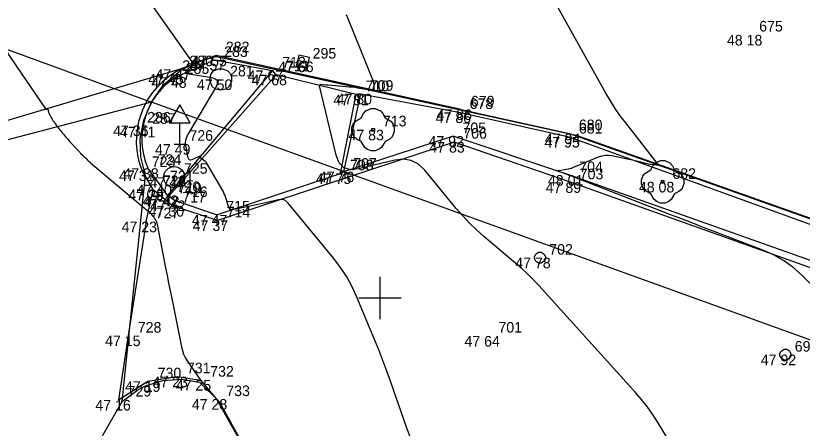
# Model space of a CAD drawing. Extents: x -702257 to -701487, y -1009871 to -1008841.
# Drawn here: x -701633.6 to -701615.02, y -1009053.08 to -1009043.34 of the extents above; entities that cross this region are included whole.
import ezdxf

# ---------------------------------------------------------------- set-up
doc = ezdxf.new("R2010")
doc.units = 0
for name, color, linetype in [('Ex_Major Contours', 7, 'Continuous'), ('Ex_Minor Contours', 7, 'Continuous'), ('Z_body', 7, 'Continuous'), ('Z_body_cisla', 7, 'Continuous'), ('Z_body_vysky_redukovane', 7, 'Continuous'), ('Z_chodnik', 7, 'Continuous'), ('Z_dopravni_znacky', 7, 'Continuous'), ('Z_hektometricka_sit', 7, 'Continuous'), ('Z_katastr_hranice', 7, 'Continuous'), ('Z_komunikace', 7, 'Continuous'), ('Z_kos', 7, 'Continuous'), ('Z_obruba', 7, 'Continuous'), ('Z_rozhranni', 7, 'Continuous'), ('Z_site_kanalizace_znaky', 7, 'Continuous'), ('Z_site_vodovod_znaky', 7, 'Continuous'), ('Z_zelen_jednotliva', 7, 'Continuous')]:
    doc.layers.add(name, color=color, linetype=linetype)

# ---------------------------------------------------------------- blocks, each defined once
blk = doc.blocks.new('POINT_DISPLAY')
blk.add_line((0, 0), (0, 0))
blk = doc.blocks.new('Z614')
for p, q in [((-0.13, 0.03), (-0.1, 0.08)), ((-0.13, -0.03), (-0.13, 0.03)), ((-0.1, 0.08), (-0.08, 0.1)), ((-0.08, 0.1), (-0.03, 0.13)), ((-0.03, 0.13), (0.03, 0.13)), ((0.03, 0.13), (0.08, 0.1)), ((0.08, 0.1), (0.1, 0.08)), ((0.1, 0.08), (0.13, 0.03)), ((0.13, 0.03), (0.13, -0.03)), ((-0.1, -0.08), (-0.13, -0.03)), ((-0.08, -0.1), (-0.1, -0.08)), ((-0.03, -0.13), (-0.08, -0.1)), ((0.03, -0.13), (-0.03, -0.13)), ((0.08, -0.1), (0.03, -0.13)), ((0.1, -0.08), (0.08, -0.1)), ((0.13, -0.03), (0.1, -0.08))]:
    blk.add_line(p, q)
blk = doc.blocks.new('Z24')
for p, q in [((-0.28, 0.28), (-0.23, 0.38)), ((-0.23, 0.38), (-0.17, 0.45)), ((-0.17, 0.45), (-0.05, 0.5)), ((-0.05, 0.5), (0.05, 0.5)), ((0.05, 0.5), (0.17, 0.45)), ((0.17, 0.45), (0.23, 0.38)), ((0.23, 0.38), (0.28, 0.28)), ((-0.47, 0.13), (-0.42, 0.2)), ((-0.42, 0.2), (-0.28, 0.28)), ((0.28, 0.28), (0.42, 0.2)), ((0.42, 0.2), (0.47, 0.13)), ((-0.5, 0.05), (-0.47, 0.13)), ((-0.5, -0.05), (-0.5, 0.05)), ((-0.03, -0.03), (-0.03, 0.03)), ((-0.03, 0.03), (0.03, 0.03)), ((0.03, 0.03), (0.03, -0.03)), ((0.47, 0.13), (0.5, 0.05)), ((0.5, 0.05), (0.5, -0.05)), ((-0.45, -0.17), (-0.5, -0.05)), ((-0.38, -0.23), (-0.45, -0.17)), ((0.03, -0.03), (-0.03, -0.03)), ((0.45, -0.17), (0.38, -0.23)), ((0.5, -0.05), (0.45, -0.17)), ((-0.28, -0.28), (-0.38, -0.23)), ((-0.2, -0.42), (-0.28, -0.28)), ((0.28, -0.28), (0.2, -0.42)), ((0.38, -0.23), (0.28, -0.28)), ((-0.13, -0.47), (-0.2, -0.42)), ((-0.05, -0.5), (-0.13, -0.47)), ((0.05, -0.5), (-0.05, -0.5)), ((0.13, -0.47), (0.05, -0.5)), ((0.2, -0.42), (0.13, -0.47))]:
    blk.add_line(p, q)
blk = doc.blocks.new('Z10001')
blk.add_circle((0, 0), 0.25)
blk = doc.blocks.new('Z527')
for p, q in [((0, 0.93), (-0.25, 0.5)), ((0.25, 0.5), (0, 0.93)), ((-0.25, 0.5), (0.25, 0.5)), ((0, 0), (0, 0.5)), ((-0.13, 0), (0.13, 0))]:
    blk.add_line(p, q)
blk = doc.blocks.new('Z620')
for p, q in [((-0.23, 0.13), (-0.17, 0.2)), ((-0.17, 0.2), (-0.05, 0.25)), ((-0.05, 0.25), (0.05, 0.25)), ((0.05, 0.25), (0.17, 0.2)), ((0.17, 0.2), (0.23, 0.13)), ((-0.25, 0.05), (-0.23, 0.13)), ((-0.25, -0.05), (-0.25, 0.05)), ((0.23, 0.13), (0.25, 0.05)), ((0.25, 0.05), (0.25, -0.05)), ((-0.2, -0.17), (-0.25, -0.05)), ((-0.13, -0.23), (-0.2, -0.17)), ((0.2, -0.17), (0.13, -0.23)), ((0.25, -0.05), (0.2, -0.17)), ((-0.05, -0.25), (-0.13, -0.23)), ((0.05, -0.25), (-0.05, -0.25)), ((0.13, -0.23), (0.05, -0.25))]:
    blk.add_line(p, q)
blk = doc.blocks.new('Z46260')
for p, q in [((0.13, 0.13), (-0.13, 0.13)), ((-0.13, 0.13), (-0.13, -0.13)), ((0.13, 0), (-0.13, 0)), ((0.13, -0.13), (0.13, 0.13)), ((-0.13, -0.13), (0.13, -0.13))]:
    blk.add_line(p, q)

msp = doc.modelspace()

# ---------------------------------------------------------------- linework, layer by layer
at = {"layer": 'Ex_Major Contours'}
msp.add_lwpolyline([(-701614.251, -1009050.225), (-701615.044, -1009049.459), (-701615.249, -1009049.278), (-701615.469, -1009049.121), (-701615.705, -1009048.987), (-701615.954, -1009048.877), (-701617.065, -1009048.447), (-701617.336, -1009048.343), (-701617.607, -1009048.238), (-701617.878, -1009048.133), (-701618.149, -1009048.028), (-701620.471, -1009047.129), (-701620.49, -1009047.122), (-701620.509, -1009047.114), (-701620.528, -1009047.107), (-701620.547, -1009047.1), (-701620.624, -1009047.071), (-701620.662, -1009047.057), (-701620.7, -1009047.042), (-701620.778, -1009047.013), (-701620.792, -1009047.006), (-701620.797, -1009047), (-701620.791, -1009046.995), (-701620.776, -1009046.991), (-701620.589, -1009046.962), (-701620.552, -1009046.955), (-701620.515, -1009046.946), (-701620.478, -1009046.934), (-701620.442, -1009046.921), (-701619.834, -1009046.671), (-701619.756, -1009046.645), (-701619.678, -1009046.632), (-701619.598, -1009046.631), (-701619.518, -1009046.641), (-701619.122, -1009046.724), (-701619.076, -1009046.734), (-701619.03, -1009046.744), (-701618.984, -1009046.755), (-701618.939, -1009046.766), (-701618.728, -1009046.819), (-701618.696, -1009046.827), (-701618.665, -1009046.833), (-701618.633, -1009046.839), (-701618.601, -1009046.843), (-701618.474, -1009046.859), (-701618.448, -1009046.859), (-701618.436, -1009046.852), (-701618.436, -1009046.838), (-701618.45, -1009046.816), (-701619.194, -1009045.87), (-701619.321, -1009045.701), (-701619.441, -1009045.528), (-701619.555, -1009045.351), (-701619.661, -1009045.168), (-701621.131, -1009042.535)], dxfattribs=at)
at = {"layer": 'Ex_Minor Contours'}
for points in [[(-701624.276, -1009053.309), (-701624.374, -1009053.05), (-701624.746, -1009051.989), (-701624.837, -1009051.735), (-701624.931, -1009051.482), (-701625.029, -1009051.231), (-701625.131, -1009050.981), (-701625.543, -1009049.983), (-701625.654, -1009049.739), (-701625.783, -1009049.505), (-701625.929, -1009049.281), (-701626.092, -1009049.068), (-701627.165, -1009047.763), (-701627.216, -1009047.715), (-701627.273, -1009047.685), (-701627.336, -1009047.675), (-701627.406, -1009047.683), (-701627.698, -1009047.754), (-701627.772, -1009047.772), (-701627.845, -1009047.789), (-701627.918, -1009047.805), (-701627.992, -1009047.821), (-701628.452, -1009047.916), (-701628.495, -1009047.918), (-701628.53, -1009047.907), (-701628.556, -1009047.882), (-701628.574, -1009047.843), (-701628.63, -1009047.659), (-701628.646, -1009047.614), (-701628.664, -1009047.569), (-701628.684, -1009047.526), (-701628.707, -1009047.484), (-701629.097, -1009046.812), (-701629.105, -1009046.8), (-701629.114, -1009046.788), (-701629.124, -1009046.778), (-701629.136, -1009046.769), (-701629.203, -1009046.721), (-701629.214, -1009046.713), (-701629.224, -1009046.707), (-701629.226, -1009046.705), (-701629.228, -1009046.702), (-701629.229, -1009046.7), (-701629.229, -1009046.697), (-701629.227, -1009046.653), (-701629.228, -1009046.646), (-701629.23, -1009046.642), (-701629.235, -1009046.641), (-701629.242, -1009046.643), (-701629.441, -1009046.738), (-701629.473, -1009046.748), (-701629.498, -1009046.744), (-701629.516, -1009046.726), (-701629.527, -1009046.694), (-701629.584, -1009046.398), (-701629.591, -1009046.337), (-701629.586, -1009046.277), (-701629.57, -1009046.22), (-701629.544, -1009046.164), (-701628.871, -1009045.027), (-701628.836, -1009044.943), (-701628.841, -1009044.878), (-701628.888, -1009044.832), (-701628.974, -1009044.805), (-701629.564, -1009044.708), (-701629.585, -1009044.701), (-701629.596, -1009044.691), (-701629.595, -1009044.676), (-701629.583, -1009044.658), (-701629.492, -1009044.552), (-701629.484, -1009044.543), (-701629.476, -1009044.535), (-701629.467, -1009044.528), (-701629.458, -1009044.521), (-701629.42, -1009044.494), (-701629.413, -1009044.486), (-701629.409, -1009044.479), (-701629.41, -1009044.47), (-701629.415, -1009044.461), (-701631.151, -1009041.983)], [(-701634.4, -1009043.355), (-701632.9, -1009045.533), (-701632.896, -1009045.538), (-701632.891, -1009045.542), (-701632.886, -1009045.545), (-701632.879, -1009045.546), (-701632.846, -1009045.553), (-701632.843, -1009045.554), (-701632.841, -1009045.556), (-701632.84, -1009045.558), (-701632.84, -1009045.56), (-701632.839, -1009045.574), (-701632.838, -1009045.58), (-701632.837, -1009045.583), (-701632.832, -1009045.603), (-701632.83, -1009045.61), (-701632.829, -1009045.613), (-701632.822, -1009045.633), (-701632.818, -1009045.642), (-701632.815, -1009045.651), (-701632.803, -1009045.674), (-701632.798, -1009045.685), (-701632.793, -1009045.696), (-701632.777, -1009045.723), (-701632.77, -1009045.736), (-701632.763, -1009045.749), (-701632.743, -1009045.781), (-701632.734, -1009045.795), (-701632.724, -1009045.81), (-701632.699, -1009045.846), (-701632.688, -1009045.863), (-701632.676, -1009045.88), (-701632.646, -1009045.921), (-701632.639, -1009045.931), (-701632.632, -1009045.94), (-701632.625, -1009045.949), (-701632.618, -1009045.959), (-701632.569, -1009046.022), (-701632.561, -1009046.032), (-701632.542, -1009046.056), (-701632.504, -1009046.102), (-701632.491, -1009046.119), (-701632.477, -1009046.135), (-701632.427, -1009046.194), (-701632.416, -1009046.207), (-701632.405, -1009046.219), (-701632.395, -1009046.232), (-701632.384, -1009046.244), (-701632.335, -1009046.299), (-701632.323, -1009046.313), (-701632.311, -1009046.326), (-701632.299, -1009046.339), (-701632.287, -1009046.352), (-701632.234, -1009046.41), (-701632.221, -1009046.424), (-701632.209, -1009046.437), (-701632.196, -1009046.451), (-701632.183, -1009046.465), (-701632.127, -1009046.523), (-701632.113, -1009046.538), (-701632.1, -1009046.552), (-701632.086, -1009046.566), (-701632.072, -1009046.58), (-701632.014, -1009046.639), (-701632, -1009046.653), (-701631.986, -1009046.668), (-701631.971, -1009046.682), (-701631.957, -1009046.696), (-701631.898, -1009046.754), (-701631.884, -1009046.768), (-701631.869, -1009046.782), (-701631.853, -1009046.796), (-701631.838, -1009046.809), (-701630.563, -1009047.882), (-701630.554, -1009047.89), (-701630.545, -1009047.897), (-701630.535, -1009047.904), (-701630.525, -1009047.911), (-701630.486, -1009047.937), (-701630.477, -1009047.944), (-701630.468, -1009047.951), (-701630.459, -1009047.959), (-701630.451, -1009047.968), (-701630.362, -1009048.072), (-701630.353, -1009048.083), (-701630.344, -1009048.095), (-701630.335, -1009048.107), (-701630.327, -1009048.12), (-701630.296, -1009048.17), (-701630.288, -1009048.183), (-701630.282, -1009048.197), (-701630.278, -1009048.211), (-701630.274, -1009048.225), (-701630.063, -1009049.289), (-701630.027, -1009049.471), (-701629.991, -1009049.654), (-701629.954, -1009049.836), (-701629.918, -1009050.018), (-701629.69, -1009051.153), (-701629.668, -1009051.241), (-701629.637, -1009051.326), (-701629.598, -1009051.407), (-701629.551, -1009051.485), (-701629.24, -1009051.94)], [(-701617.943, -1009053.744), (-701618.442, -1009052.927), (-701618.559, -1009052.745), (-701618.684, -1009052.568), (-701618.817, -1009052.398), (-701618.959, -1009052.234), (-701621.165, -1009049.792), (-701621.324, -1009049.622), (-701621.488, -1009049.458), (-701621.658, -1009049.3), (-701621.833, -1009049.147), (-701622.545, -1009048.548), (-701622.719, -1009048.394), (-701622.885, -1009048.233), (-701623.044, -1009048.065), (-701623.196, -1009047.889), (-701623.943, -1009046.981), (-701624.092, -1009046.839), (-701624.259, -1009046.753), (-701624.445, -1009046.722), (-701624.649, -1009046.746), (-701625.503, -1009046.955), (-701625.696, -1009046.974), (-701625.849, -1009046.927), (-701625.961, -1009046.813), (-701626.033, -1009046.633), (-701626.43, -1009044.992), (-701626.431, -1009044.988), (-701626.43, -1009044.984), (-701626.429, -1009044.98), (-701626.426, -1009044.976), (-701626.415, -1009044.963), (-701626.411, -1009044.96), (-701626.408, -1009044.958), (-701626.404, -1009044.957), (-701626.4, -1009044.956), (-701626.279, -1009044.967), (-701626.241, -1009044.97), (-701626.223, -1009044.972), (-701625.795, -1009045.006), (-701625.729, -1009045.013), (-701625.662, -1009045.02), (-701625.596, -1009045.028), (-701625.53, -1009045.038), (-701625.177, -1009045.093), (-701625.158, -1009045.093), (-701625.145, -1009045.087), (-701625.138, -1009045.075), (-701625.135, -1009045.057), (-701625.136, -1009044.971), (-701625.138, -1009044.95), (-701625.141, -1009044.929), (-701625.146, -1009044.909), (-701625.153, -1009044.889), (-701625.754, -1009043.407), (-701625.791, -1009043.317)]]:
    msp.add_lwpolyline(points, dxfattribs=at)
at = {"layer": 'Z_chodnik'}
for p, q in [((-701627.45, -1009044.73), (-701629.99, -1009047.6)), ((-701625.93, -1009047.06), (-701625.56, -1009045.2))]:
    msp.add_line(p, q, dxfattribs=at)
at = {"layer": 'Z_hektometricka_sit'}
for p, q in [((-701625, -1009049.5), (-701625, -1009050.5)), ((-701625, -1009049.5), (-701625, -1009050.5)), ((-701625.5, -1009050), (-701624.5, -1009050)), ((-701625.5, -1009050), (-701624.5, -1009050))]:
    msp.add_line(p, q, dxfattribs=at)
at = {"layer": 'Z_katastr_hranice'}
for p, q in [((-701642.34, -1009041), (-701630.4, -1009045.38)), ((-701629.306, -1009044.42), (-701628.86, -1009044.3)), ((-701628.86, -1009044.3), (-701620.36, -1009046.16)), ((-701629.715, -1009044.633), (-701629.306, -1009044.42)), ((-701630.069, -1009044.929), (-701629.715, -1009044.633)), ((-701630.4, -1009045.38), (-701630.136, -1009045.002)), ((-701630.136, -1009045.002), (-701630.069, -1009044.929)), ((-701630.4, -1009045.38), (-701639.73, -1009047.82)), ((-701630.578, -1009045.8), (-701630.4, -1009045.38)), ((-701580.79, -1009063.28), (-701630.4, -1009045.38)), ((-701630.661, -1009046.248), (-701630.578, -1009045.8)), ((-701620.36, -1009046.16), (-701586.21, -1009058.27)), ((-701630.648, -1009046.667), (-701630.661, -1009046.248)), ((-701630.54, -1009047.11), (-701630.648, -1009046.667)), ((-701631.09, -1009052.45), (-701630.54, -1009047.11)), ((-701630.125, -1009051.952), (-701629.69, -1009051.921)), ((-701629.69, -1009051.921), (-701629.26, -1009051.99)), ((-701630.744, -1009052.186), (-701630.541, -1009052.081)), ((-701630.541, -1009052.081), (-701630.125, -1009051.952)), ((-701629.26, -1009051.99), (-701628.8, -1009052.45)), ((-701631.09, -1009052.45), (-701630.744, -1009052.186)), ((-701631.71, -1009053.53), (-701631.09, -1009052.45)), ((-701628.8, -1009052.45), (-701626.36, -1009056.83))]:
    msp.add_line(p, q, dxfattribs=at)
at = {"layer": 'Z_komunikace'}
for p, q in [((-701628.87, -1009044.28), (-701629.72, -1009044.6)), ((-701623.08, -1009045.55), (-701628.87, -1009044.28)), ((-701629.72, -1009044.6), (-701629.89, -1009044.71)), ((-701623.08, -1009045.55), (-701620.52, -1009046.12)), ((-701620.52, -1009046.12), (-701614.19, -1009048.36)), ((-701623.25, -1009046.32), (-701628.84, -1009048.17)), ((-701620.5, -1009047.27), (-701623.25, -1009046.32)), ((-701630.36, -1009047.44), (-701630.62, -1009046.99)), ((-701612.68, -1009050.06), (-701620.5, -1009047.27)), ((-701630.36, -1009047.45), (-701630.36, -1009047.44)), ((-701629.9, -1009047.83), (-701630.36, -1009047.45)), ((-701628.84, -1009048.17), (-701629.9, -1009047.83)), ((-701630.48, -1009051.97), (-701629.79, -1009051.86)), ((-701629.79, -1009051.86), (-701629.24, -1009051.94)), ((-701631.18, -1009052.41), (-701630.48, -1009051.97)), ((-701629.24, -1009051.94), (-701628.86, -1009052.39)), ((-701628.86, -1009052.39), (-701626.34, -1009056.82))]:
    msp.add_line(p, q, dxfattribs=at)
msp.add_ellipse((-701628.874, -1009046.294), major_axis=(1.556, -1.06), ratio=0.998145, start_param=2.738663, end_param=4.119765, dxfattribs=at)
at = {"layer": 'Z_obruba'}
for p, q in [((-701629.82, -1009044.79), (-701628.91, -1009044.38)), ((-701628.91, -1009044.38), (-701627.54, -1009044.63)), ((-701627.54, -1009044.63), (-701630.02, -1009047.58)), ((-701627.45, -1009044.73), (-701627.54, -1009044.63)), ((-701625.56, -1009045.2), (-701627.45, -1009044.73)), ((-701625.46, -1009045.18), (-701625.86, -1009047.02)), ((-701625.46, -1009045.18), (-701625.56, -1009045.2)), ((-701625.46, -1009045.18), (-701623.1, -1009045.62)), ((-701623.1, -1009045.62), (-701620.53, -1009046.2)), ((-701623.27, -1009046.18), (-701625.86, -1009047.02)), ((-701620.51, -1009047.1), (-701623.27, -1009046.18)), ((-701620.53, -1009046.2), (-701614.23, -1009048.48)), ((-701630.19, -1009047.33), (-701630.48, -1009046.94)), ((-701628.86, -1009048.04), (-701625.93, -1009047.06)), ((-701625.86, -1009047.02), (-701625.93, -1009047.06)), ((-701612.61, -1009049.91), (-701620.51, -1009047.1)), ((-701630.02, -1009047.58), (-701630.19, -1009047.33)), ((-701629.99, -1009047.6), (-701630.02, -1009047.58)), ((-701629.85, -1009047.7), (-701629.99, -1009047.6)), ((-701628.86, -1009048.04), (-701629.85, -1009047.7))]:
    msp.add_line(p, q, dxfattribs=at)
msp.add_ellipse((-701628.898, -1009046.251), major_axis=(1.19, -1.253), ratio=0.9987, start_param=2.945113, end_param=4.36412, dxfattribs=at)
at = {"layer": 'Z_rozhranni'}
for p, q in [((-701629.72, -1009044.6), (-701635.2, -1009046.23)), ((-701630.52, -1009048.2), (-701630.36, -1009047.45)), ((-701630.52, -1009048.2), (-701630.95, -1009050.89)), ((-701630.95, -1009050.89), (-701631.18, -1009052.41))]:
    msp.add_line(p, q, dxfattribs=at)

# ---------------------------------------------------------------- block references
at = {"layer": 'Z_body'}
for p in [(-701616.26, -1009043.79), (-701628.87, -1009044.28), (-701628.91, -1009044.38), (-701626.82, -1009044.42), (-701629.72, -1009044.6), (-701627.54, -1009044.63), (-701629.89, -1009044.71), (-701629.82, -1009044.79), (-701628.76, -1009044.84), (-701627.45, -1009044.73), (-701625.56, -1009045.2), (-701625.46, -1009045.18), (-701623.1, -1009045.62), (-701623.08, -1009045.55), (-701630.72, -1009045.93), (-701630.6, -1009045.96), (-701625.16, -1009046.03), (-701620.52, -1009046.12), (-701623.27, -1009046.18), (-701623.25, -1009046.32), (-701620.53, -1009046.2), (-701629.73, -1009046.37), (-701630.62, -1009046.99), (-701630.48, -1009046.94), (-701625.93, -1009047.06), (-701625.86, -1009047.02), (-701620.51, -1009047.1), (-701629.86, -1009047.15), (-701620.5, -1009047.27), (-701618.32, -1009047.26), (-701630.36, -1009047.44), (-701630.36, -1009047.45), (-701630.19, -1009047.33), (-701630.02, -1009047.58), (-701629.99, -1009047.6), (-701629.9, -1009047.83), (-701629.85, -1009047.7), (-701630.52, -1009048.2), (-701628.86, -1009048.04), (-701628.84, -1009048.17), (-701621.22, -1009049.05), (-701630.95, -1009050.89), (-701622.42, -1009050.9), (-701615.42, -1009051.34), (-701629.79, -1009051.86), (-701630.48, -1009051.97), (-701629.24, -1009051.94), (-701631.18, -1009052.41), (-701628.86, -1009052.39)]:
    msp.add_blockref('POINT_DISPLAY', p, dxfattribs=at)
at = {"layer": 'Z_dopravni_znacky'}
msp.add_blockref('Z527', (-701629.73, -1009046.37), dxfattribs=at)
at = {"layer": 'Z_kos'}
msp.add_blockref('Z10001', (-701629.86, -1009047.15), dxfattribs=at)
at = {"layer": 'Z_site_kanalizace_znaky', "rotation": -12.600000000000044}
msp.add_blockref('Z46260', (-701626.82, -1009044.42), dxfattribs=at)
at = {"layer": 'Z_site_kanalizace_znaky'}
msp.add_blockref('Z620', (-701628.76, -1009044.84), dxfattribs=at)
at = {"layer": 'Z_site_vodovod_znaky'}
for p in [(-701621.22, -1009049.05), (-701615.42, -1009051.34)]:
    msp.add_blockref('Z614', p, dxfattribs=at)
at = {"layer": 'Z_zelen_jednotliva'}
for p in [(-701625.16, -1009046.03), (-701618.32, -1009047.26)]:
    msp.add_blockref('Z24', p, dxfattribs=at)

# ---------------------------------------------------------------- texts
at = {"layer": 'Z_body_cisla'}
for s, p in [('675', (-701616.04, -1009043.71)), ('282', (-701628.64, -1009044.2)), ('283', (-701628.68, -1009044.31)), ('295', (-701626.59, -1009044.35)), ('280', (-701629.5, -1009044.53)), ('712', (-701627.31, -1009044.56)), ('284', (-701629.67, -1009044.64)), ('285', (-701629.59, -1009044.71)), ('711', (-701627.22, -1009044.65)), ('281', (-701628.54, -1009044.77)), ('710', (-701625.34, -1009045.12)), ('709', (-701625.24, -1009045.11)), ('679', (-701622.85, -1009045.48)), ('678', (-701622.88, -1009045.54)), ('286', (-701630.5, -1009045.86)), ('287', (-701630.38, -1009045.89)), ('713', (-701624.93, -1009045.95)), ('680', (-701620.3, -1009046.04)), ('705', (-701623.05, -1009046.11)), ('706', (-701623.03, -1009046.24)), ('681', (-701620.3, -1009046.12)), ('726', (-701629.5, -1009046.29)), ('723', (-701630.39, -1009046.91)), ('724', (-701630.25, -1009046.86)), ('707', (-701625.63, -1009046.95)), ('725', (-701629.63, -1009047.07)), ('708', (-701625.71, -1009046.99)), ('704', (-701620.29, -1009047.03)), ('722', (-701630.13, -1009047.36)), ('721', (-701629.96, -1009047.25)), ('703', (-701620.28, -1009047.2)), ('682', (-701618.09, -1009047.19)), ('718', (-701630.13, -1009047.37)), ('720', (-701629.8, -1009047.5)), ('719', (-701629.77, -1009047.53)), ('716', (-701629.63, -1009047.62)), ('717', (-701629.67, -1009047.75)), ('715', (-701628.63, -1009047.96)), ('727', (-701630.3, -1009048.12)), ('714', (-701628.62, -1009048.1)), ('702', (-701621, -1009048.98)), ('728', (-701630.72, -1009050.82)), ('701', (-701622.2, -1009050.82)), ('699', (-701615.2, -1009051.27)), ('731', (-701629.56, -1009051.78)), ('730', (-701630.25, -1009051.9)), ('732', (-701629.01, -1009051.86)), ('729', (-701630.96, -1009052.33)), ('733', (-701628.63, -1009052.32))]:
    msp.add_text(s, height=0.25, dxfattribs=at).set_placement(p)
at = {"layer": 'Z_body_vysky_redukovane'}
for s, p in [('48 18', (-701616.802, -1009044.04)), ('47 55', (-701629.453, -1009044.53)), ('47 57', (-701629.493, -1009044.63)), ('47 66', (-701627.403, -1009044.67)), ('47 47', (-701630.303, -1009044.85)), ('47 67', (-701628.123, -1009044.88)), ('47 45', (-701630.473, -1009044.96)), ('47 48', (-701630.403, -1009045.04)), ('47 50', (-701629.323, -1009045.09)), ('47 68', (-701628.033, -1009044.98)), ('47 81', (-701626.102, -1009045.45)), ('47 80', (-701626.023, -1009045.43)), ('47 86', (-701623.683, -1009045.87)), ('47 86', (-701623.663, -1009045.8)), ('47 36', (-701631.303, -1009046.18)), ('47 41', (-701631.142, -1009046.21)), ('47 83', (-701625.743, -1009046.28)), ('47 92', (-701623.853, -1009046.43)), ('47 94', (-701621.103, -1009046.37)), ('47 83', (-701623.833, -1009046.57)), ('47 95', (-701621.113, -1009046.45)), ('47 49', (-701630.313, -1009046.62)), ('47 31', (-701631.162, -1009047.24)), ('47 38', (-701631.063, -1009047.19)), ('47 75', (-701626.513, -1009047.31)), ('47 76', (-701626.443, -1009047.27)), ('48 01', (-701621.031, -1009047.35)), ('47 47', (-701630.443, -1009047.4)), ('47 89', (-701621.083, -1009047.52)), ('48 08', (-701618.882, -1009047.51)), ('47 29', (-701630.943, -1009047.69)), ('47 29', (-701630.943, -1009047.7)), ('47 40', (-701630.752, -1009047.58)), ('47 42', (-701630.603, -1009047.83)), ('47 42', (-701630.573, -1009047.85)), ('47 30', (-701630.463, -1009048.08)), ('47 42', (-701630.433, -1009047.95)), ('47 23', (-701631.103, -1009048.45)), ('47 47', (-701629.443, -1009048.29)), ('47 37', (-701629.423, -1009048.42)), ('47 78', (-701621.803, -1009049.3)), ('47 15', (-701631.492, -1009051.14)), ('47 64', (-701623.003, -1009051.15)), ('47 92', (-701616.003, -1009051.59)), ('47 23', (-701630.373, -1009052.11)), ('47 25', (-701629.823, -1009052.19)), ('47 19', (-701631.022, -1009052.22)), ('47 16', (-701631.722, -1009052.66)), ('47 28', (-701629.443, -1009052.64))]:
    msp.add_text(s, height=0.25, dxfattribs=at).set_placement(p)

doc.saveas('drawing.dxf')
